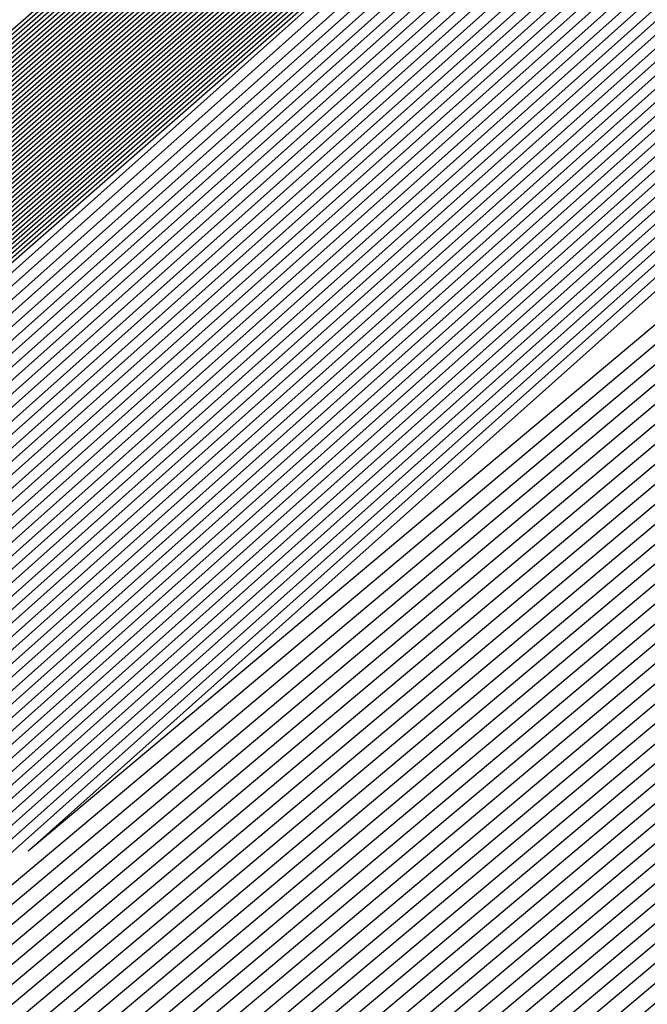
# Model space of a CAD drawing. Extents: x 3249832 to 3255657, y 13789405 to 13793316.
# Tile 821 of 1056: x 3253209.392 to 3253209.525, y 13791258.178 to 13791258.386. Entities that reach past the tile are written whole.
import ezdxf

# ---------------------------------------------------------------- set-up
doc = ezdxf.new("R2010")
doc.units = 0
doc.header["$LTSCALE"] = 100
doc.header["$MEASUREMENT"] = 0
for name, color, linetype in [('GRATIO_03231_CON', 1, 'CONTINUOUS'), ('GRATIO_0323_ICON', 1, 'CONTINUOUS'), ('TARGETS_EAST', 7, 'CONTINUOUS')]:
    doc.layers.add(name, color=color, linetype=linetype)

# ---------------------------------------------------------------- blocks, each defined once
blk = doc.blocks.new('Gratio_032316_contours')
at = {"layer": 'GRATIO_03231_CON', "color": 5, "linetype": 'Continuous', "flags": 128}
for points in [[(3253196.71057, 13791247.15254), (3253203.58621, 13791253.29381), (3253218.83398, 13791266.66558), (3253234.10345, 13791280.01283), (3253242.89801, 13791287.6948), (3253246.13636, 13791290.52784), (3253246.59102, 13791290.94258), (3253246.97413, 13791291.31721), (3253249.75622, 13791293.82018), (3253257.34746, 13791300.56749), (3253270.95757, 13791312.61009), (3253286.99457, 13791326.73875), (3253300.66608, 13791338.67918)], [(3253196.84408, 13791247.26894), (3253203.70137, 13791253.39382), (3253218.90845, 13791266.7299), (3253234.13718, 13791280.04153), (3253242.9083, 13791287.70297), (3253246.13809, 13791290.52836), (3253246.59174, 13791290.94178), (3253246.96742, 13791291.30911), (3253249.69542, 13791293.76339), (3253257.13903, 13791300.37948), (3253270.48445, 13791312.18788), (3253286.20957, 13791326.04177), (3253299.6152, 13791337.74998)], [(3253197.11109, 13791247.50174), (3253203.93169, 13791253.59384), (3253219.0574, 13791266.85855), (3253234.20465, 13791280.09892), (3253242.92888, 13791287.71932), (3253246.14156, 13791290.52941), (3253246.59316, 13791290.94019), (3253246.95401, 13791291.2929), (3253249.57383, 13791293.64981), (3253256.72217, 13791300.00346), (3253269.53822, 13791311.34346), (3253284.63958, 13791324.64781), (3253297.51345, 13791335.89159)], [(3253197.2446, 13791247.61813), (3253204.04685, 13791253.69384), (3253219.13187, 13791266.92287), (3253234.23839, 13791280.12762), (3253242.93918, 13791287.72749), (3253246.1433, 13791290.52994), (3253246.59388, 13791290.9394), (3253246.9473, 13791291.28479), (3253249.51303, 13791293.59302), (3253256.51374, 13791299.81545), (3253269.06511, 13791310.92125), (3253283.85458, 13791323.95083), (3253296.46257, 13791334.9624)], [(3253197.37811, 13791247.73453), (3253204.16201, 13791253.79385), (3253219.20635, 13791266.98719), (3253234.27212, 13791280.15631), (3253242.94947, 13791287.73567), (3253246.14503, 13791290.53046), (3253246.59459, 13791290.9386), (3253246.9406, 13791291.27669), (3253249.45223, 13791293.53623), (3253256.30531, 13791299.62744), (3253268.59199, 13791310.49904), (3253283.06958, 13791323.25385), (3253295.41169, 13791334.0332)], [(3253197.51162, 13791247.85093), (3253204.27717, 13791253.89386), (3253219.28082, 13791267.05151), (3253234.30586, 13791280.18501), (3253242.95976, 13791287.74384), (3253246.14676, 13791290.53099), (3253246.5953, 13791290.9378), (3253246.93389, 13791291.26859), (3253249.39143, 13791293.47944), (3253256.09688, 13791299.43942), (3253268.11888, 13791310.07683), (3253282.28459, 13791322.55687), (3253294.36082, 13791333.10401)], [(3253197.77863, 13791248.08372), (3253204.50749, 13791254.09388), (3253219.42977, 13791267.18016), (3253234.37333, 13791280.2424), (3253242.98034, 13791287.76019), (3253246.15023, 13791290.53204), (3253246.59673, 13791290.93621), (3253246.92048, 13791291.25238), (3253249.26983, 13791293.36586), (3253255.68002, 13791299.0634), (3253267.17265, 13791309.2324), (3253280.71459, 13791321.16291), (3253292.25906, 13791331.24562), (3253298.86322, 13791336.86351)], [(3253197.91214, 13791248.20012), (3253204.62265, 13791254.19388), (3253219.50424, 13791267.24448), (3253234.40706, 13791280.2711), (3253242.99064, 13791287.76837), (3253246.15197, 13791290.53257), (3253246.59744, 13791290.93542), (3253246.91378, 13791291.24427), (3253249.20903, 13791293.30907), (3253255.47159, 13791298.87539), (3253266.69953, 13791308.81019), (3253279.9296, 13791320.46593), (3253291.20819, 13791330.31643), (3253297.66843, 13791335.81202)], [(3253198.04565, 13791248.31651), (3253204.73781, 13791254.29389), (3253219.57872, 13791267.3088), (3253234.4408, 13791280.2998), (3253243.00093, 13791287.77654), (3253246.1537, 13791290.53309), (3253246.59816, 13791290.93462), (3253246.90707, 13791291.23617), (3253249.14823, 13791293.25228), (3253255.26316, 13791298.68738), (3253266.22642, 13791308.38798), (3253279.1446, 13791319.76895), (3253290.15731, 13791329.38723), (3253296.47364, 13791334.76054)], [(3253198.17916, 13791248.43291), (3253204.85297, 13791254.3939), (3253219.65319, 13791267.37312), (3253234.47453, 13791280.32849), (3253243.01122, 13791287.78471), (3253246.15544, 13791290.53362), (3253246.59887, 13791290.93382), (3253246.90036, 13791291.22806), (3253249.08743, 13791293.19549), (3253255.05473, 13791298.49937), (3253265.7533, 13791307.96577), (3253278.3596, 13791319.07197), (3253289.10643, 13791328.45804), (3253295.27885, 13791333.70905)], [(3253198.44617, 13791248.6657), (3253205.08329, 13791254.59392), (3253219.80214, 13791267.50177), (3253234.542, 13791280.38589), (3253243.0318, 13791287.80106), (3253246.15891, 13791290.53467), (3253246.6003, 13791290.93223), (3253246.88695, 13791291.21186), (3253248.96583, 13791293.08191), (3253254.63787, 13791298.12335), (3253264.80707, 13791307.12135), (3253276.7896, 13791317.678), (3253287.00468, 13791326.59965), (3253292.88927, 13791331.60608), (3253295.95133, 13791334.07094)], [(3253198.57968, 13791248.7821), (3253205.19845, 13791254.69392), (3253219.87661, 13791267.56609), (3253234.57574, 13791280.41459), (3253243.04209, 13791287.80924), (3253246.16064, 13791290.53519), (3253246.60101, 13791290.93144), (3253246.88025, 13791291.20375), (3253248.90503, 13791293.02512), (3253254.42944, 13791297.93534), (3253264.33396, 13791306.69914), (3253276.00461, 13791316.98102), (3253285.9538, 13791325.67045), (3253291.69448, 13791330.55459), (3253294.7416, 13791333.01142)], [(3253198.71319, 13791248.8985), (3253205.31361, 13791254.79393), (3253219.95108, 13791267.63041), (3253234.60947, 13791280.44328), (3253243.05239, 13791287.81741), (3253246.16237, 13791290.53572), (3253246.60172, 13791290.93064), (3253246.87354, 13791291.19565), (3253248.84423, 13791292.96834), (3253254.22101, 13791297.74733), (3253263.86084, 13791306.27693), (3253275.21961, 13791316.28404), (3253284.90293, 13791324.74126), (3253290.49969, 13791329.50311), (3253293.53187, 13791331.9519)], [(3253198.8467, 13791249.0149), (3253205.42877, 13791254.89394), (3253220.02556, 13791267.69473), (3253234.64321, 13791280.47198), (3253243.06268, 13791287.82558), (3253246.16411, 13791290.53624), (3253246.60244, 13791290.92984), (3253246.86684, 13791291.18754), (3253248.78343, 13791292.91155), (3253254.01258, 13791297.55932), (3253263.38773, 13791305.85472), (3253274.43461, 13791315.58706), (3253283.85205, 13791323.81207), (3253289.3049, 13791328.45162), (3253292.32214, 13791330.89237), (3253295.39879, 13791333.38715)], [(3253199.11371, 13791249.24769), (3253205.65909, 13791255.09396), (3253220.17451, 13791267.82338), (3253234.71068, 13791280.52937), (3253243.08326, 13791287.84193), (3253246.16758, 13791290.53729), (3253246.60386, 13791290.92825), (3253246.85342, 13791291.17133), (3253248.66183, 13791292.79797), (3253253.59572, 13791297.1833), (3253262.4415, 13791305.01029), (3253272.86462, 13791314.1931), (3253281.7503, 13791321.95368), (3253286.91532, 13791326.34865), (3253289.90268, 13791328.77333), (3253293.18693, 13791331.45768)], [(3253199.24722, 13791249.36409), (3253205.77425, 13791255.19397), (3253220.24898, 13791267.8877), (3253234.74441, 13791280.55807), (3253243.09355, 13791287.85011), (3253246.16931, 13791290.53782), (3253246.60458, 13791290.92746), (3253246.84672, 13791291.16323), (3253248.60103, 13791292.74118), (3253253.38729, 13791296.99529), (3253261.96839, 13791304.58808), (3253272.07962, 13791313.49612), (3253280.69942, 13791321.02448), (3253285.72053, 13791325.29717), (3253288.69295, 13791327.71381), (3253292.081, 13791330.49295), (3253297.61917, 13791335.1971)], [(3253199.38073, 13791249.48048), (3253205.88941, 13791255.29397), (3253220.32345, 13791267.95202), (3253234.77815, 13791280.58677), (3253243.10385, 13791287.85828), (3253246.17105, 13791290.53834), (3253246.60529, 13791290.92666), (3253246.84001, 13791291.15513), (3253248.54023, 13791292.68439), (3253253.17886, 13791296.80728), (3253261.49527, 13791304.16587), (3253271.29462, 13791312.79914), (3253279.64854, 13791320.09529), (3253284.52574, 13791324.24568), (3253287.48322, 13791326.65429), (3253290.97507, 13791329.52822), (3253296.71525, 13791334.41022)], [(3253199.51424, 13791249.59688), (3253206.00457, 13791255.39398), (3253220.39793, 13791268.01634), (3253234.81188, 13791280.61546), (3253243.11414, 13791287.86646), (3253246.17278, 13791290.53887), (3253246.606, 13791290.92586), (3253246.83331, 13791291.14702), (3253248.47943, 13791292.6276), (3253252.97044, 13791296.61927), (3253261.02215, 13791303.74366), (3253270.50962, 13791312.10216), (3253278.59767, 13791319.16609), (3253283.33095, 13791323.1942), (3253286.27349, 13791325.59476), (3253289.86914, 13791328.56348), (3253295.81132, 13791333.62334)], [(3253199.78125, 13791249.82967), (3253206.23489, 13791255.594), (3253220.54687, 13791268.14499), (3253234.87935, 13791280.67286), (3253243.13472, 13791287.8828), (3253246.17625, 13791290.53992), (3253246.60743, 13791290.92427), (3253246.8199, 13791291.13081), (3253248.35784, 13791292.51402), (3253252.55358, 13791296.24325), (3253260.07593, 13791302.89924), (3253268.93963, 13791310.70819), (3253276.49591, 13791317.3077), (3253280.94137, 13791321.09123), (3253283.85403, 13791323.47572), (3253287.65728, 13791326.63402), (3253294.00347, 13791332.04958)], [(3253199.91476, 13791249.94607), (3253206.35005, 13791255.69401), (3253220.62135, 13791268.20931), (3253234.91309, 13791280.70156), (3253243.14501, 13791287.89098), (3253246.17798, 13791290.54045), (3253246.60814, 13791290.92348), (3253246.81319, 13791291.12271), (3253248.29704, 13791292.45723), (3253252.34515, 13791296.05524), (3253259.60281, 13791302.47703), (3253268.15463, 13791310.01121), (3253275.44504, 13791316.37851), (3253279.74658, 13791320.03974), (3253282.6443, 13791322.4162), (3253286.55135, 13791325.66929), (3253293.09954, 13791331.2627), (3253300.79521, 13791337.86923)], [(3253200.04827, 13791250.06247), (3253206.46521, 13791255.79401), (3253220.69582, 13791268.27363), (3253234.94682, 13791280.73025), (3253243.15531, 13791287.89915), (3253246.17972, 13791290.54097), (3253246.60886, 13791290.92268), (3253246.80649, 13791291.1146), (3253248.23624, 13791292.40044), (3253252.13672, 13791295.86723), (3253259.1297, 13791302.05482), (3253267.36963, 13791309.31423), (3253274.39416, 13791315.44932), (3253278.55179, 13791318.98826), (3253281.43456, 13791321.35667), (3253285.44542, 13791324.70455), (3253292.19561, 13791330.47582), (3253300.12972, 13791337.29016)], [(3253200.18178, 13791250.17887), (3253206.58037, 13791255.89402), (3253220.77029, 13791268.33795), (3253234.98056, 13791280.75895), (3253243.1656, 13791287.90733), (3253246.18145, 13791290.5415), (3253246.60957, 13791290.92188), (3253246.79978, 13791291.1065), (3253248.17544, 13791292.34365), (3253251.92829, 13791295.67922), (3253258.65658, 13791301.63261), (3253266.58464, 13791308.61725), (3253273.34328, 13791314.52012), (3253277.357, 13791317.93677), (3253280.22483, 13791320.29715), (3253284.33949, 13791323.73982), (3253291.29169, 13791329.68894), (3253299.46423, 13791336.71108)], [(3253200.44879, 13791250.41166), (3253206.81069, 13791256.09404), (3253220.91924, 13791268.4666), (3253235.04803, 13791280.81634), (3253243.18618, 13791287.92368), (3253246.18492, 13791290.54255), (3253246.611, 13791290.92029), (3253246.78637, 13791291.09029), (3253248.05384, 13791292.23007), (3253251.51143, 13791295.3032), (3253257.71035, 13791300.78818), (3253265.01464, 13791307.22329), (3253271.24153, 13791312.66173), (3253274.96742, 13791315.8338), (3253277.80537, 13791318.17811), (3253282.12763, 13791321.81036), (3253289.48383, 13791328.11518), (3253298.13324, 13791335.55292)], [(3253200.5823, 13791250.52806), (3253206.92586, 13791256.19405), (3253220.99372, 13791268.53092), (3253235.08176, 13791280.84504), (3253243.19647, 13791287.93185), (3253246.18666, 13791290.54307), (3253246.61171, 13791290.9195), (3253246.77966, 13791291.08219), (3253247.99304, 13791292.17328), (3253251.303, 13791295.11519), (3253257.23724, 13791300.36597), (3253264.22964, 13791306.52631), (3253270.19065, 13791311.73254), (3253273.77263, 13791314.78231), (3253276.59564, 13791317.11859), (3253281.0217, 13791320.84562), (3253288.57991, 13791327.3283), (3253297.46775, 13791334.97385)], [(3253200.71581, 13791250.64445), (3253207.04102, 13791256.29406), (3253221.06819, 13791268.59524), (3253235.1155, 13791280.87374), (3253243.20676, 13791287.94002), (3253246.18839, 13791290.5436), (3253246.61242, 13791290.9187), (3253246.77296, 13791291.07408), (3253247.93224, 13791292.11649), (3253251.09457, 13791294.92718), (3253256.76412, 13791299.94376), (3253263.44465, 13791305.82933), (3253269.13978, 13791310.80334), (3253272.57784, 13791313.73083), (3253275.38591, 13791316.05906), (3253279.91577, 13791319.88089), (3253287.67598, 13791326.54142), (3253296.80226, 13791334.39477)], [(3253200.84932, 13791250.76085), (3253207.15618, 13791256.39406), (3253221.14266, 13791268.65956), (3253235.14923, 13791280.90243), (3253243.21706, 13791287.9482), (3253246.19012, 13791290.54412), (3253246.61314, 13791290.9179), (3253246.76625, 13791291.06598), (3253247.87144, 13791292.0597), (3253250.88614, 13791294.73917), (3253256.29101, 13791299.52155), (3253262.65965, 13791305.13235), (3253268.0889, 13791309.87415), (3253271.38305, 13791312.67934), (3253274.17618, 13791314.99954), (3253278.80984, 13791318.91616), (3253286.77206, 13791325.75454), (3253296.13677, 13791333.81569)], [(3253201.11633, 13791250.99365), (3253207.3865, 13791256.59408), (3253221.29161, 13791268.78821), (3253235.2167, 13791280.95983), (3253243.23764, 13791287.96455), (3253246.19359, 13791290.54517), (3253246.61456, 13791290.91631), (3253246.75284, 13791291.04977), (3253247.74984, 13791291.94612), (3253250.46928, 13791294.36315), (3253255.34478, 13791298.67713), (3253261.08965, 13791303.73839), (3253265.98715, 13791308.01576), (3253268.99347, 13791310.57637), (3253271.75672, 13791312.8805), (3253276.59798, 13791316.9867), (3253284.9642, 13791324.18078), (3253294.80578, 13791332.65754)], [(3253201.24984, 13791251.11004), (3253207.50166, 13791256.69409), (3253221.36608, 13791268.85253), (3253235.25044, 13791280.98852), (3253243.24793, 13791287.97272), (3253246.19533, 13791290.5457), (3253246.61528, 13791290.91552), (3253246.74613, 13791291.04167), (3253247.68904, 13791291.88933), (3253250.26085, 13791294.17514), (3253254.87166, 13791298.25492), (3253260.30466, 13791303.04141), (3253264.93627, 13791307.08657), (3253267.79868, 13791309.52489), (3253270.54699, 13791311.82097), (3253275.49205, 13791316.02196), (3253284.06028, 13791323.3939), (3253294.14029, 13791332.07846)], [(3253201.38335, 13791251.22644), (3253207.61682, 13791256.7941), (3253221.44056, 13791268.91685), (3253235.28417, 13791281.01722), (3253243.25822, 13791287.9809), (3253246.19706, 13791290.54622), (3253246.61599, 13791290.91472), (3253246.73943, 13791291.03356), (3253247.62824, 13791291.83254), (3253250.05242, 13791293.98713), (3253254.39855, 13791297.83271), (3253259.51966, 13791302.34443), (3253263.88539, 13791306.15737), (3253266.60389, 13791308.4734), (3253269.33726, 13791310.76145), (3253274.38613, 13791315.05723), (3253283.15635, 13791322.60702), (3253293.4748, 13791331.49938)], [(3253201.51686, 13791251.34284), (3253207.73198, 13791256.8941), (3253221.51503, 13791268.98117), (3253235.31791, 13791281.04592), (3253243.26852, 13791287.98907), (3253246.1988, 13791290.54675), (3253246.6167, 13791290.91393), (3253246.73272, 13791291.02546), (3253247.56744, 13791291.77576), (3253249.84399, 13791293.79912), (3253253.92543, 13791297.41049), (3253258.73466, 13791301.64744), (3253262.83452, 13791305.22818), (3253265.4091, 13791307.42192), (3253268.12753, 13791309.70193), (3253273.2802, 13791314.0925), (3253282.25242, 13791321.82014), (3253292.80931, 13791330.9203), (3253301.81088, 13791338.63068)], [(3253201.78387, 13791251.57563), (3253207.9623, 13791257.09412), (3253221.66398, 13791269.10982), (3253235.38538, 13791281.10331), (3253243.2891, 13791288.00542), (3253246.20227, 13791290.5478), (3253246.61813, 13791290.91233), (3253246.71931, 13791291.00925), (3253247.44584, 13791291.66218), (3253249.42713, 13791293.4231), (3253252.9792, 13791296.56607), (3253257.16467, 13791300.25348), (3253260.73276, 13791303.36979), (3253263.01952, 13791305.31895), (3253265.70807, 13791307.58288), (3253271.06834, 13791312.16303), (3253280.44457, 13791320.24638), (3253291.47832, 13791329.76215), (3253300.88547, 13791337.82513)], [(3253201.91738, 13791251.69203), (3253208.07746, 13791257.19413), (3253221.73845, 13791269.17414), (3253235.41911, 13791281.13201), (3253243.29939, 13791288.01359), (3253246.204, 13791290.54832), (3253246.61884, 13791290.91154), (3253246.71261, 13791291.00114), (3253247.38504, 13791291.60539), (3253249.2187, 13791293.23509), (3253252.50609, 13791296.14386), (3253256.37967, 13791299.5565), (3253259.68189, 13791302.44059), (3253261.82473, 13791304.26746), (3253264.49834, 13791306.52336), (3253269.96241, 13791311.1983), (3253279.54064, 13791319.4595), (3253290.81283, 13791329.18307), (3253300.42277, 13791337.42236)], [(3253202.05089, 13791251.80842), (3253208.19262, 13791257.29414), (3253221.81293, 13791269.23846), (3253235.45285, 13791281.16071), (3253243.30968, 13791288.02177), (3253246.20573, 13791290.54885), (3253246.61956, 13791290.91074), (3253246.7059, 13791290.99304), (3253247.32424, 13791291.5486), (3253249.01027, 13791293.04708), (3253252.03297, 13791295.72165), (3253255.59467, 13791298.85952), (3253258.63101, 13791301.5114), (3253260.62994, 13791303.21597), (3253263.28861, 13791305.46384), (3253268.85648, 13791310.23357), (3253278.63672, 13791318.67262), (3253290.14734, 13791328.60399), (3253299.96006, 13791337.01958)], [(3253222.18973, 13791268.9562), (3253208.47101, 13791257.20698), (3253202.18439, 13791251.92482), (3253202.18439, 13791251.92482), (3253208.30778, 13791257.39414), (3253221.8874, 13791269.30278)], [(3253222.33685, 13791269.08692), (3253208.70035, 13791257.40813), (3253202.45141, 13791252.15761), (3253202.45141, 13791252.15761), (3253208.5381, 13791257.59416), (3253222.03635, 13791269.43142)], [(3253222.41042, 13791269.15229), (3253208.81502, 13791257.50869), (3253202.58492, 13791252.27401), (3253202.58492, 13791252.27401), (3253208.65326, 13791257.69417), (3253222.11082, 13791269.49575)], [(3253222.48398, 13791269.21765), (3253208.92969, 13791257.60926), (3253202.71843, 13791252.39041), (3253202.71843, 13791252.39041), (3253208.76842, 13791257.79418), (3253222.18529, 13791269.56007)], [(3253222.55754, 13791269.28301), (3253209.04436, 13791257.70983), (3253202.85194, 13791252.50681), (3253202.85193, 13791252.50681), (3253208.88358, 13791257.89419), (3253222.25977, 13791269.62439)], [(3253222.70467, 13791269.41374), (3253209.2737, 13791257.91097), (3253203.11895, 13791252.7396), (3253203.11895, 13791252.7396), (3253209.1139, 13791258.0942), (3253222.40871, 13791269.75304)], [(3253222.77823, 13791269.4791), (3253209.38837, 13791258.01154), (3253203.25246, 13791252.856), (3253203.25246, 13791252.856), (3253209.22906, 13791258.19421), (3253222.48319, 13791269.81736)], [(3253222.8518, 13791269.54447), (3253209.50304, 13791258.11211), (3253203.38597, 13791252.97239), (3253203.38597, 13791252.97239), (3253209.34422, 13791258.29422), (3253222.55766, 13791269.88168)], [(3253222.92536, 13791269.60983), (3253209.61771, 13791258.21268), (3253203.51947, 13791253.08879), (3253203.51947, 13791253.08879), (3253209.45938, 13791258.39423), (3253222.63214, 13791269.946)], [(3253294.55593, 13791331.78482), (3253282.65133, 13791321.30274), (3253268.6032, 13791309.01445), (3253256.6338, 13791298.60027), (3253249.91373, 13791292.81609), (3253247.40711, 13791290.71997), (3253247.02638, 13791290.44557), (3253246.62867, 13791290.09727), (3253243.8498, 13791287.66252), (3253236.27025, 13791281.09954), (3253223.07249, 13791269.74056), (3253209.84706, 13791258.41382), (3253203.78649, 13791253.32159), (3253203.78649, 13791253.32159), (3253209.68971, 13791258.59423), (3253222.78114, 13791270.07458), (3253235.89161, 13791281.53353), (3253243.79641, 13791288.43297), (3253249.04881, 13791292.99861), (3253256.14655, 13791299.14707), (3253268.13516, 13791309.52901), (3253282.25127, 13791321.73092), (3253294.2793, 13791332.07331)], [(3253294.30341, 13791331.56698), (3253282.46184, 13791321.1404), (3253268.48808, 13791308.91717), (3253256.58203, 13791298.55815), (3253249.89752, 13791292.80461), (3253247.40414, 13791290.71961), (3253247.02543, 13791290.44664), (3253246.629, 13791290.09938), (3253243.85878, 13791287.67218), (3253236.30279, 13791281.1296), (3253223.14605, 13791269.80592), (3253209.96173, 13791258.51439), (3253203.92, 13791253.43798), (3253203.92, 13791253.43798), (3253209.80487, 13791258.69424), (3253222.85565, 13791270.13885), (3253235.92547, 13791281.56208), (3253243.80512, 13791288.43921), (3253249.03601, 13791292.98573), (3253256.09723, 13791299.1022), (3253268.02248, 13791309.42905), (3253282.06389, 13791321.56632), (3253294.02824, 13791331.85395)], [(3253294.05089, 13791331.34915), (3253282.27235, 13791320.97806), (3253268.37296, 13791308.8199), (3253256.53026, 13791298.51602), (3253249.8813, 13791292.79314), (3253247.40117, 13791290.71925), (3253247.02448, 13791290.44772), (3253246.62933, 13791290.10149), (3253243.86776, 13791287.68184), (3253236.33533, 13791281.15966), (3253223.21961, 13791269.87129), (3253210.0764, 13791258.61496), (3253204.05351, 13791253.55438), (3253204.05351, 13791253.55438), (3253209.92004, 13791258.79424), (3253222.93017, 13791270.20313), (3253235.95934, 13791281.59062), (3253243.81382, 13791288.44544), (3253249.02321, 13791292.97286), (3253256.04791, 13791299.05733), (3253267.90979, 13791309.32909), (3253281.87651, 13791321.40172), (3253293.77719, 13791331.63458)], [(3253293.79837, 13791331.13131), (3253282.08285, 13791320.81572), (3253268.25784, 13791308.72262), (3253256.47849, 13791298.4739), (3253249.86508, 13791292.78166), (3253247.39821, 13791290.71889), (3253247.02354, 13791290.4488), (3253246.62966, 13791290.1036), (3253243.87675, 13791287.6915), (3253236.36787, 13791281.18972), (3253223.29318, 13791269.93665), (3253210.19107, 13791258.71553), (3253204.18702, 13791253.67078), (3253204.18701, 13791253.67078), (3253210.0352, 13791258.89424), (3253223.00468, 13791270.26741), (3253235.9932, 13791281.61917), (3253243.82253, 13791288.45167), (3253249.01041, 13791292.95999), (3253255.9986, 13791299.01245), (3253267.79711, 13791309.22914), (3253281.68913, 13791321.23712), (3253293.52613, 13791331.41522)], [(3253281.70387, 13791320.49104), (3253268.02759, 13791308.52807), (3253256.37495, 13791298.38965), (3253249.83265, 13791292.75871), (3253247.39227, 13791290.71816), (3253247.02165, 13791290.45095), (3253246.63032, 13791290.10782), (3253243.89471, 13791287.71083), (3253236.43295, 13791281.24983), (3253223.4403, 13791270.06738), (3253210.42041, 13791258.91666), (3253204.45403, 13791253.90357), (3253204.45403, 13791253.90357), (3253210.2655, 13791259.09429), (3253223.15342, 13791270.39627), (3253236.05998, 13791281.67732), (3253243.49467, 13791288.16911), (3253246.23629, 13791290.55891), (3253246.63094, 13791290.89792), (3253246.97688, 13791291.19282), (3253249.38096, 13791293.27243), (3253255.90221, 13791298.92109), (3253267.57241, 13791309.02875), (3253281.31446, 13791320.90786)], [(3253281.51437, 13791320.3287), (3253267.91246, 13791308.4308), (3253256.32319, 13791298.34753), (3253249.81643, 13791292.74723), (3253247.38931, 13791290.7178), (3253247.0207, 13791290.45203), (3253246.63065, 13791290.10993), (3253243.90369, 13791287.72049), (3253236.4655, 13791281.27989), (3253223.51387, 13791270.13274), (3253210.53508, 13791259.01723), (3253204.58754, 13791254.01997), (3253204.58754, 13791254.01997), (3253210.38066, 13791259.1943), (3253223.22789, 13791270.4606), (3253236.0937, 13791281.70603), (3253243.50493, 13791288.17732), (3253246.23793, 13791290.55953), (3253246.63143, 13791290.89735), (3253246.97568, 13791291.19044), (3253249.36691, 13791293.25849), (3253255.85289, 13791298.87622), (3253267.45972, 13791308.92879), (3253281.12708, 13791320.74326)], [(3253281.32488, 13791320.16636), (3253267.79734, 13791308.33352), (3253256.27142, 13791298.30541), (3253249.80022, 13791292.73576), (3253247.38634, 13791290.71744), (3253247.01976, 13791290.4531), (3253246.63098, 13791290.11204), (3253243.91267, 13791287.73015), (3253236.49804, 13791281.30995), (3253223.58743, 13791270.1981), (3253210.64975, 13791259.1178), (3253204.72105, 13791254.13636), (3253204.72105, 13791254.13637), (3253210.49582, 13791259.2943), (3253223.30236, 13791270.52492), (3253236.12742, 13791281.73474), (3253243.51518, 13791288.18552), (3253246.23956, 13791290.56015), (3253246.63193, 13791290.89678), (3253246.97448, 13791291.18805), (3253249.35287, 13791293.24455), (3253255.80356, 13791298.83135), (3253267.34704, 13791308.82884), (3253280.9397, 13791320.57865)], [(3253281.13539, 13791320.00402), (3253267.68222, 13791308.23625), (3253256.21965, 13791298.26328), (3253249.784, 13791292.72428), (3253247.38337, 13791290.71708), (3253247.01881, 13791290.45418), (3253246.63131, 13791290.11416), (3253243.92165, 13791287.73981), (3253236.53058, 13791281.34001), (3253223.66099, 13791270.26347), (3253210.76442, 13791259.21837), (3253204.85455, 13791254.25276), (3253204.85455, 13791254.25276), (3253210.61098, 13791259.39431), (3253223.37683, 13791270.58925), (3253236.16114, 13791281.76345), (3253243.52543, 13791288.19373), (3253246.2412, 13791290.56077), (3253246.63242, 13791290.89621), (3253246.97329, 13791291.18567), (3253249.33882, 13791293.23061), (3253255.75424, 13791298.78648), (3253267.23435, 13791308.72888), (3253280.75231, 13791320.41405)], [(3253267.45197, 13791308.0417), (3253256.11611, 13791298.17904), (3253249.75157, 13791292.70133), (3253247.37744, 13791290.71635), (3253247.01692, 13791290.45633), (3253246.63197, 13791290.11838), (3253243.93961, 13791287.75913), (3253236.59567, 13791281.40012), (3253223.80812, 13791270.3942), (3253210.99376, 13791259.41951), (3253205.12157, 13791254.48556), (3253205.12157, 13791254.48556), (3253210.84129, 13791259.59433), (3253223.52577, 13791270.7179), (3253236.22858, 13791281.82086), (3253243.54593, 13791288.21014), (3253246.24446, 13791290.562), (3253246.6334, 13791290.89508), (3253246.97089, 13791291.1809), (3253249.31072, 13791293.20273), (3253255.65559, 13791298.69674), (3253267.00898, 13791308.52897)], [(3253267.33685, 13791307.94442), (3253256.06434, 13791298.13691), (3253249.73535, 13791292.68985), (3253247.37447, 13791290.71599), (3253247.01598, 13791290.45741), (3253246.6323, 13791290.12049), (3253243.9486, 13791287.76879), (3253236.62821, 13791281.43018), (3253223.88168, 13791270.45956), (3253211.10843, 13791259.52008), (3253205.25508, 13791254.60195), (3253205.25508, 13791254.60195), (3253210.95645, 13791259.69434), (3253223.60023, 13791270.78223), (3253236.2623, 13791281.84957), (3253243.55619, 13791288.21834), (3253246.2461, 13791290.56262), (3253246.63389, 13791290.89451), (3253246.96969, 13791291.17852), (3253249.29667, 13791293.18879), (3253255.60626, 13791298.65187), (3253266.8963, 13791308.42902)], [(3253267.22172, 13791307.84715), (3253256.01257, 13791298.09479), (3253249.71913, 13791292.67838), (3253247.37151, 13791290.71563), (3253247.01503, 13791290.45848), (3253246.63263, 13791290.1226), (3253243.95758, 13791287.77846), (3253236.66075, 13791281.46024), (3253223.95525, 13791270.52492), (3253211.2231, 13791259.62065), (3253205.38858, 13791254.71835), (3253205.38859, 13791254.71835), (3253211.07161, 13791259.79435), (3253223.6747, 13791270.84655), (3253236.29602, 13791281.87828), (3253243.56644, 13791288.22655), (3253246.24773, 13791290.56324), (3253246.63439, 13791290.89394), (3253246.9685, 13791291.17613), (3253249.28262, 13791293.17485), (3253255.55694, 13791298.607), (3253266.78361, 13791308.32906)], [(3253267.1066, 13791307.74987), (3253255.96081, 13791298.05266), (3253249.70292, 13791292.6669), (3253247.36854, 13791290.71526), (3253247.01409, 13791290.45956), (3253246.63296, 13791290.12471), (3253243.96656, 13791287.78812), (3253236.69329, 13791281.49029), (3253224.02881, 13791270.59029), (3253211.33777, 13791259.72122), (3253205.52209, 13791254.83475), (3253205.52209, 13791254.83475), (3253211.18677, 13791259.89435), (3253223.74917, 13791270.91088), (3253236.32974, 13791281.90699), (3253243.57669, 13791288.23475), (3253246.24937, 13791290.56386), (3253246.63488, 13791290.89337), (3253246.9673, 13791291.17375), (3253249.26858, 13791293.16091), (3253255.50762, 13791298.56213), (3253266.67093, 13791308.22911)], [(3253266.87636, 13791307.55532), (3253255.85727, 13791297.96842), (3253249.67048, 13791292.64395), (3253247.36261, 13791290.71454), (3253247.01219, 13791290.46171), (3253246.63362, 13791290.12893), (3253243.98452, 13791287.80744), (3253236.75838, 13791281.55041), (3253224.17594, 13791270.72101), (3253211.56711, 13791259.92236), (3253205.78911, 13791255.06754), (3253205.78911, 13791255.06754), (3253211.41709, 13791260.09437), (3253223.89811, 13791271.03953), (3253236.39717, 13791281.9644), (3253243.59719, 13791288.25117), (3253246.25263, 13791290.56509), (3253246.63586, 13791290.89224), (3253246.96491, 13791291.16898), (3253249.24048, 13791293.13303), (3253255.40897, 13791298.4724), (3253266.44556, 13791308.0292)], [(3253266.76123, 13791307.45805), (3253255.8055, 13791297.92629), (3253249.65427, 13791292.63247), (3253247.35964, 13791290.71418), (3253247.01125, 13791290.46279), (3253246.63395, 13791290.13104), (3253243.9935, 13791287.8171), (3253236.79092, 13791281.58047), (3253224.2495, 13791270.78638), (3253211.68179, 13791260.02293), (3253205.92262, 13791255.18394), (3253205.92262, 13791255.18394), (3253211.53225, 13791260.19438), (3253223.97258, 13791271.10386), (3253236.43089, 13791281.99311), (3253243.60744, 13791288.25937), (3253246.25427, 13791290.56571), (3253246.63635, 13791290.89167), (3253246.96371, 13791291.1666), (3253249.22643, 13791293.11909), (3253255.35964, 13791298.42753), (3253266.33287, 13791307.92924)], [(3253266.64611, 13791307.36077), (3253255.75373, 13791297.88417), (3253249.63805, 13791292.621), (3253247.35667, 13791290.71382), (3253247.0103, 13791290.46387), (3253246.63428, 13791290.13316), (3253244.00248, 13791287.82676), (3253236.82346, 13791281.61053), (3253224.32306, 13791270.85174), (3253211.79646, 13791260.1235), (3253206.05613, 13791255.30034), (3253206.05613, 13791255.30033), (3253211.64741, 13791260.29439), (3253224.04705, 13791271.16818), (3253236.46461, 13791282.02182), (3253243.6177, 13791288.26758), (3253246.2559, 13791290.56633), (3253246.63684, 13791290.8911), (3253246.96251, 13791291.16422), (3253249.21238, 13791293.10515), (3253255.31032, 13791298.38266), (3253266.22019, 13791307.82929)], [(3253266.53099, 13791307.2635), (3253255.70196, 13791297.84205), (3253249.62183, 13791292.60952), (3253247.35371, 13791290.71345), (3253247.00936, 13791290.46494), (3253246.63461, 13791290.13527), (3253244.01147, 13791287.83642), (3253236.856, 13791281.64058), (3253224.39663, 13791270.9171), (3253211.91113, 13791260.22407), (3253206.18963, 13791255.41673), (3253206.18963, 13791255.41673), (3253211.76257, 13791260.3944), (3253224.12152, 13791271.23251), (3253236.49833, 13791282.05053), (3253243.62795, 13791288.27578), (3253246.25754, 13791290.56695), (3253246.63734, 13791290.89054), (3253246.96131, 13791291.16183), (3253249.19833, 13791293.09121), (3253255.26099, 13791298.33779), (3253266.1075, 13791307.72933)], [(3253266.30074, 13791307.06895), (3253255.59843, 13791297.7578), (3253249.5894, 13791292.58657), (3253247.34778, 13791290.71273), (3253247.00747, 13791290.4671), (3253246.63526, 13791290.13949), (3253244.02943, 13791287.85574), (3253236.92109, 13791281.7007), (3253224.54375, 13791271.04783), (3253212.14047, 13791260.42521), (3253206.45665, 13791255.64953), (3253206.45665, 13791255.64953), (3253211.99289, 13791260.59441), (3253224.27046, 13791271.36115), (3253236.56577, 13791282.10794), (3253243.64845, 13791288.29219), (3253246.2608, 13791290.56818), (3253246.63832, 13791290.8894), (3253246.95892, 13791291.15707), (3253249.17024, 13791293.06333), (3253255.16235, 13791298.24805), (3253265.88213, 13791307.52942)], [(3253266.18562, 13791306.97167), (3253255.54666, 13791297.71567), (3253249.57318, 13791292.57509), (3253247.34481, 13791290.71237), (3253247.00652, 13791290.46817), (3253246.63559, 13791290.1416), (3253244.03841, 13791287.86541), (3253236.95363, 13791281.73076), (3253224.61732, 13791271.1132), (3253212.25514, 13791260.52577), (3253206.59016, 13791255.76592), (3253206.59016, 13791255.76592), (3253212.10805, 13791260.69442), (3253224.34492, 13791271.42548), (3253236.59949, 13791282.13665), (3253243.6587, 13791288.3004), (3253246.26244, 13791290.5688), (3253246.63881, 13791290.88883), (3253246.95772, 13791291.15468), (3253249.15619, 13791293.04939), (3253255.11302, 13791298.20318), (3253265.76944, 13791307.42947)], [(3253266.07049, 13791306.8744), (3253255.49489, 13791297.67355), (3253249.55697, 13791292.56362), (3253247.34184, 13791290.712), (3253247.00558, 13791290.46925), (3253246.63592, 13791290.14371), (3253244.04739, 13791287.87507), (3253236.98617, 13791281.76081), (3253224.69088, 13791271.17856), (3253212.36981, 13791260.62634), (3253206.72366, 13791255.88232), (3253206.72367, 13791255.88232), (3253212.22321, 13791260.79443), (3253224.41939, 13791271.4898), (3253236.63321, 13791282.16536), (3253243.66895, 13791288.30861), (3253246.26407, 13791290.56942), (3253246.6393, 13791290.88827), (3253246.95652, 13791291.1523), (3253249.14214, 13791293.03545), (3253255.0637, 13791298.15831), (3253265.65676, 13791307.32951)], [(3253265.95537, 13791306.77712), (3253255.44312, 13791297.63143), (3253249.54075, 13791292.55214), (3253247.33888, 13791290.71164), (3253247.00463, 13791290.47032), (3253246.63625, 13791290.14582), (3253244.05637, 13791287.88473), (3253237.01871, 13791281.79087), (3253224.76444, 13791271.24392), (3253212.48448, 13791260.72691), (3253206.85717, 13791255.99872), (3253206.85717, 13791255.99872), (3253212.33837, 13791260.89444), (3253224.49386, 13791271.55413), (3253236.66693, 13791282.19407), (3253243.67921, 13791288.31681), (3253246.26571, 13791290.57004), (3253246.6398, 13791290.8877), (3253246.95533, 13791291.14992), (3253249.12809, 13791293.02151), (3253255.01437, 13791298.11344), (3253265.54407, 13791307.22956)], [(3253265.72512, 13791306.58257), (3253255.33958, 13791297.54718), (3253249.50832, 13791292.52919), (3253247.33294, 13791290.71092), (3253247.00274, 13791290.47248), (3253246.63691, 13791290.15005), (3253244.07433, 13791287.90405), (3253237.0838, 13791281.85099), (3253224.91157, 13791271.37465), (3253212.71382, 13791260.92805), (3253207.12419, 13791256.23151), (3253207.12419, 13791256.23151), (3253212.56869, 13791261.09446), (3253224.6428, 13791271.68278), (3253236.73437, 13791282.25148), (3253243.69971, 13791288.33322), (3253246.26897, 13791290.57127), (3253246.64078, 13791290.88656), (3253246.95293, 13791291.14515), (3253249.1, 13791292.99362), (3253254.91572, 13791298.02371), (3253265.3187, 13791307.02965)], [(3253265.61, 13791306.4853), (3253255.28781, 13791297.50506), (3253249.4921, 13791292.51771), (3253247.32998, 13791290.71056), (3253247.0018, 13791290.47355), (3253246.63724, 13791290.15216), (3253244.08331, 13791287.91371), (3253237.11634, 13791281.88104), (3253224.98513, 13791271.44001), (3253212.82849, 13791261.02862), (3253207.2577, 13791256.34791), (3253207.2577, 13791256.34791), (3253212.68385, 13791261.19447), (3253224.71727, 13791271.7471), (3253236.76809, 13791282.28019), (3253243.70996, 13791288.34143), (3253246.27061, 13791290.57189), (3253246.64127, 13791290.88599), (3253246.95174, 13791291.14277), (3253249.08595, 13791292.97968), (3253254.8664, 13791297.97884), (3253265.20602, 13791306.92969)], [(3253265.49488, 13791306.38803), (3253255.23605, 13791297.46293), (3253249.47588, 13791292.50624), (3253247.32701, 13791290.71019), (3253247.00085, 13791290.47463), (3253246.63757, 13791290.15427), (3253244.0923, 13791287.92337), (3253237.14888, 13791281.9111), (3253225.0587, 13791271.50538), (3253212.94316, 13791261.12919), (3253207.39121, 13791256.46431), (3253207.39121, 13791256.46431), (3253212.79901, 13791261.29448), (3253224.79174, 13791271.81143), (3253236.80181, 13791282.3089), (3253243.72021, 13791288.34963), (3253246.27224, 13791290.57251), (3253246.64176, 13791290.88543), (3253246.95054, 13791291.14038), (3253249.0719, 13791292.96574), (3253254.81708, 13791297.93397), (3253265.09333, 13791306.82974)], [(3253265.37976, 13791306.29075), (3253255.18428, 13791297.42081), (3253249.45967, 13791292.49476), (3253247.32404, 13791290.70983), (3253246.9999, 13791290.47571), (3253246.6379, 13791290.15638), (3253244.10128, 13791287.93303), (3253237.18142, 13791281.94116), (3253225.13226, 13791271.57074), (3253213.05783, 13791261.22976), (3253207.52471, 13791256.5807), (3253207.52471, 13791256.5807), (3253212.91417, 13791261.39448), (3253224.86621, 13791271.87575), (3253236.83553, 13791282.33761), (3253243.73047, 13791288.35784), (3253246.27388, 13791290.57313), (3253246.64226, 13791290.88486), (3253246.94934, 13791291.138), (3253249.05785, 13791292.9518), (3253254.76775, 13791297.8891), (3253264.98065, 13791306.72978)], [(3253265.14951, 13791306.0962), (3253255.08074, 13791297.33656), (3253249.42723, 13791292.47181), (3253247.31811, 13791290.70911), (3253246.99801, 13791290.47786), (3253246.63856, 13791290.1606), (3253244.11924, 13791287.95236), (3253237.24651, 13791282.00127), (3253225.27938, 13791271.70147), (3253213.28717, 13791261.4309), (3253207.79173, 13791256.8135), (3253207.79173, 13791256.8135), (3253213.14449, 13791261.5945), (3253225.01515, 13791272.0044), (3253236.90297, 13791282.39502), (3253243.75097, 13791288.37425), (3253246.27714, 13791290.57436), (3253246.64324, 13791290.88372), (3253246.94695, 13791291.13323), (3253249.02975, 13791292.92392), (3253254.6691, 13791297.79936), (3253264.75528, 13791306.52987)], [(3253265.03439, 13791305.99892), (3253255.02897, 13791297.29444), (3253249.41102, 13791292.46033), (3253247.31514, 13791290.70874), (3253246.99707, 13791290.47894), (3253246.63889, 13791290.16271), (3253244.12822, 13791287.96202), (3253237.27905, 13791282.03133), (3253225.35295, 13791271.76683), (3253213.40184, 13791261.53147), (3253207.92524, 13791256.92989), (3253207.92524, 13791256.92989), (3253213.25965, 13791261.69451), (3253225.08961, 13791272.06873), (3253236.93669, 13791282.42373), (3253243.76122, 13791288.38246), (3253246.27878, 13791290.57498), (3253246.64373, 13791290.88316), (3253246.94575, 13791291.13085), (3253249.01571, 13791292.90998), (3253254.61978, 13791297.75449), (3253264.64259, 13791306.42992)], [(3253264.91926, 13791305.90165), (3253254.9772, 13791297.25231), (3253249.3948, 13791292.44886), (3253247.31218, 13791290.70838), (3253246.99612, 13791290.48001), (3253246.63922, 13791290.16482), (3253244.1372, 13791287.97168), (3253237.31159, 13791282.06139), (3253225.42651, 13791271.83219), (3253213.51651, 13791261.63204), (3253208.05874, 13791257.04629), (3253208.05875, 13791257.04629), (3253213.37481, 13791261.79452), (3253225.16408, 13791272.13306), (3253236.97041, 13791282.45244), (3253243.77147, 13791288.39066), (3253246.28041, 13791290.5756), (3253246.64422, 13791290.88259), (3253246.94455, 13791291.12847), (3253249.00166, 13791292.89604), (3253254.57046, 13791297.70962), (3253264.52991, 13791306.32996)], [(3253264.80414, 13791305.80438), (3253254.92543, 13791297.21019), (3253249.37858, 13791292.43738), (3253247.30921, 13791290.70802), (3253246.99518, 13791290.48109), (3253246.63955, 13791290.16693), (3253244.14618, 13791287.98134), (3253237.34413, 13791282.09145), (3253225.50007, 13791271.89756), (3253213.63118, 13791261.73261), (3253208.19225, 13791257.16269), (3253208.19225, 13791257.16269), (3253213.48997, 13791261.89453), (3253225.23855, 13791272.19738), (3253237.00413, 13791282.48115), (3253243.78172, 13791288.39887), (3253246.28205, 13791290.57622), (3253246.64472, 13791290.88202), (3253246.94335, 13791291.12608), (3253248.98761, 13791292.8821), (3253254.52113, 13791297.66475), (3253264.41722, 13791306.23001)], [(3253264.57389, 13791305.60983), (3253254.8219, 13791297.12594), (3253249.34615, 13791292.41443), (3253247.30328, 13791290.7073), (3253246.99329, 13791290.48324), (3253246.64021, 13791290.17116), (3253244.16415, 13791288.00066), (3253237.40922, 13791282.15156), (3253225.6472, 13791272.02829), (3253213.86052, 13791261.93375), (3253208.45927, 13791257.39548), (3253208.45927, 13791257.39548), (3253213.72028, 13791262.09454), (3253225.38749, 13791272.32603), (3253237.07157, 13791282.53856), (3253243.80223, 13791288.41528), (3253246.28532, 13791290.57745), (3253246.6457, 13791290.88089), (3253246.94096, 13791291.12132), (3253248.95951, 13791292.85422), (3253254.42248, 13791297.57502), (3253264.19185, 13791306.0301)], [(3253264.45877, 13791305.51255), (3253254.77013, 13791297.08382), (3253249.32993, 13791292.40295), (3253247.30031, 13791290.70693), (3253246.99234, 13791290.48432), (3253246.64054, 13791290.17327), (3253244.17313, 13791288.01032), (3253237.44176, 13791282.18162), (3253225.72077, 13791272.09365), (3253213.97519, 13791262.03431), (3253208.59278, 13791257.51188), (3253208.59278, 13791257.51188), (3253213.83545, 13791262.19455), (3253225.46196, 13791272.39036), (3253237.10529, 13791282.56727), (3253243.81248, 13791288.42348), (3253246.28695, 13791290.57807), (3253246.64619, 13791290.88032), (3253246.93976, 13791291.11893), (3253248.94547, 13791292.84028), (3253254.37316, 13791297.53015), (3253264.07917, 13791305.93015)], [(3253264.34365, 13791305.41528), (3253254.71836, 13791297.0417), (3253249.31372, 13791292.39148), (3253247.29734, 13791290.70657), (3253246.9914, 13791290.48539), (3253246.64087, 13791290.17538), (3253244.18211, 13791288.01998), (3253237.4743, 13791282.21168), (3253225.79433, 13791272.15901), (3253214.08986, 13791262.13489), (3253208.72629, 13791257.62828), (3253208.72628, 13791257.62828), (3253213.9506, 13791262.29456), (3253225.53643, 13791272.45468), (3253237.13901, 13791282.59598), (3253243.82273, 13791288.43169), (3253246.28858, 13791290.57869), (3253246.64668, 13791290.87975), (3253246.93857, 13791291.11655), (3253248.93142, 13791292.82634), (3253254.32383, 13791297.48528), (3253263.96648, 13791305.83019)], [(3253264.22852, 13791305.318), (3253254.66659, 13791296.99957), (3253249.2975, 13791292.38), (3253247.29438, 13791290.70621), (3253246.99045, 13791290.48647), (3253246.6412, 13791290.17749), (3253244.19109, 13791288.02965), (3253237.50684, 13791282.24174), (3253225.86789, 13791272.22438), (3253214.20454, 13791262.23545), (3253208.85979, 13791257.74467), (3253208.85979, 13791257.74467), (3253214.06576, 13791262.39457), (3253225.6109, 13791272.51901), (3253237.17273, 13791282.62469), (3253243.83298, 13791288.4399), (3253246.29022, 13791290.57931), (3253246.64717, 13791290.87918), (3253246.93737, 13791291.11417), (3253248.91737, 13791292.8124), (3253254.27451, 13791297.44041), (3253263.8538, 13791305.73024)], [(3253263.99828, 13791305.12345), (3253254.56305, 13791296.91532), (3253249.26507, 13791292.35705), (3253247.28844, 13791290.70548), (3253246.98856, 13791290.48862), (3253246.64186, 13791290.18171), (3253244.20905, 13791288.04897), (3253237.57193, 13791282.30185), (3253226.01502, 13791272.3551), (3253214.43388, 13791262.43659), (3253209.12681, 13791257.97747), (3253209.12681, 13791257.97747), (3253214.29608, 13791262.59459), (3253225.75984, 13791272.64766), (3253237.24016, 13791282.6821), (3253243.85349, 13791288.45631), (3253246.29349, 13791290.58054), (3253246.64816, 13791290.87805), (3253246.93497, 13791291.1094), (3253248.88927, 13791292.78452), (3253254.17586, 13791297.35067), (3253263.62842, 13791305.53033)], [(3253263.88315, 13791305.02618), (3253254.51129, 13791296.8732), (3253249.24885, 13791292.34558), (3253247.28548, 13791290.70512), (3253246.98761, 13791290.4897), (3253246.64219, 13791290.18382), (3253244.21803, 13791288.05863), (3253237.60447, 13791282.33191), (3253226.08858, 13791272.42047), (3253214.54855, 13791262.53716), (3253209.26032, 13791258.09386), (3253209.26032, 13791258.09386), (3253214.41124, 13791262.69459), (3253225.8343, 13791272.71198), (3253237.27388, 13791282.71081), (3253243.86374, 13791288.46451), (3253246.29512, 13791290.58116), (3253246.64865, 13791290.87748), (3253246.93378, 13791291.10702), (3253248.87522, 13791292.77058), (3253254.12654, 13791297.3058), (3253263.51574, 13791305.43037)], [(3253263.76803, 13791304.9289), (3253254.45952, 13791296.83108), (3253249.23263, 13791292.3341), (3253247.28251, 13791290.70476), (3253246.98667, 13791290.49078), (3253246.64252, 13791290.18593), (3253244.22702, 13791288.06829), (3253237.63701, 13791282.36197), (3253226.16214, 13791272.48583), (3253214.66322, 13791262.63773), (3253209.39382, 13791258.21026), (3253209.39382, 13791258.21026), (3253214.5264, 13791262.7946), (3253225.90877, 13791272.77631), (3253237.3076, 13791282.73952), (3253243.87399, 13791288.47272), (3253246.29675, 13791290.58178), (3253246.64914, 13791290.87691), (3253246.93258, 13791291.10463), (3253248.86118, 13791292.75664), (3253254.07721, 13791297.26093), (3253263.40305, 13791305.33042)]]:
    blk.add_lwpolyline(points, dxfattribs=at)
at = {"layer": 'GRATIO_0323_ICON', "color": 7, "linetype": 'Continuous', "flags": 128}
for points in [[(3253196.97758, 13791247.38534), (3253203.81653, 13791253.49383), (3253218.98293, 13791266.79423), (3253234.17092, 13791280.07022), (3253242.91859, 13791287.71115), (3253246.13983, 13791290.52889), (3253246.59245, 13791290.94099), (3253246.96072, 13791291.301), (3253249.63462, 13791293.7066), (3253256.9306, 13791300.19147), (3253270.01134, 13791311.76567), (3253285.42458, 13791325.34479), (3253298.56432, 13791336.82079)], [(3253197.64512, 13791247.96732), (3253204.39233, 13791253.99387), (3253219.3553, 13791267.11584), (3253234.33959, 13791280.21371), (3253242.97005, 13791287.75202), (3253246.1485, 13791290.53152), (3253246.59602, 13791290.93701), (3253246.92719, 13791291.26048), (3253249.33063, 13791293.42265), (3253255.88845, 13791299.25141), (3253267.64576, 13791309.65462), (3253281.49959, 13791321.85989), (3253293.30994, 13791332.17482)], [(3253198.31266, 13791248.54931), (3253204.96813, 13791254.49391), (3253219.72766, 13791267.43745), (3253234.50827, 13791280.35719), (3253243.02151, 13791287.79289), (3253246.15717, 13791290.53414), (3253246.59958, 13791290.93303), (3253246.89366, 13791291.21996), (3253249.02663, 13791293.1387), (3253254.8463, 13791298.31136), (3253265.28019, 13791307.54356), (3253277.5746, 13791318.37498), (3253288.05556, 13791327.52884), (3253294.08406, 13791332.65756)], [(3253198.9802, 13791249.13129), (3253205.54393, 13791254.99395), (3253220.10003, 13791267.75905), (3253234.67694, 13791280.50068), (3253243.07297, 13791287.83376), (3253246.16584, 13791290.53677), (3253246.60315, 13791290.92905), (3253246.86013, 13791291.17944), (3253248.72263, 13791292.85476), (3253253.80415, 13791297.37131), (3253262.91461, 13791305.43251), (3253273.64961, 13791314.89008), (3253282.80117, 13791322.88287), (3253288.11011, 13791327.40014), (3253291.11241, 13791329.83285), (3253294.29286, 13791332.42241)], [(3253199.64774, 13791249.71328), (3253206.11974, 13791255.49399), (3253220.4724, 13791268.08067), (3253234.84562, 13791280.64416), (3253243.12443, 13791287.87463), (3253246.17452, 13791290.53939), (3253246.60672, 13791290.92507), (3253246.8266, 13791291.13892), (3253248.41864, 13791292.57081), (3253252.76201, 13791296.43126), (3253260.54904, 13791303.32145), (3253269.72463, 13791311.40518), (3253277.54679, 13791318.2369), (3253282.13616, 13791322.14271), (3253285.06376, 13791324.53524), (3253288.76321, 13791327.59875), (3253294.90739, 13791332.83646)], [(3253200.31528, 13791250.29526), (3253206.69554, 13791255.99403), (3253220.84477, 13791268.40227), (3253235.01429, 13791280.78765), (3253243.17589, 13791287.9155), (3253246.18319, 13791290.54202), (3253246.61028, 13791290.92109), (3253246.79307, 13791291.0984), (3253248.11464, 13791292.28686), (3253251.71986, 13791295.49121), (3253258.18347, 13791301.21039), (3253265.79964, 13791307.92027), (3253272.29241, 13791313.59093), (3253276.16221, 13791316.88528), (3253279.0151, 13791319.23763), (3253283.23356, 13791322.77509), (3253290.38776, 13791328.90206), (3253298.79874, 13791336.132)], [(3253200.98282, 13791250.87725), (3253207.27134, 13791256.49407), (3253221.21714, 13791268.72389), (3253235.18297, 13791280.93113), (3253243.22735, 13791287.95637), (3253246.19186, 13791290.54465), (3253246.61385, 13791290.91711), (3253246.75955, 13791291.05787), (3253247.81064, 13791292.00291), (3253250.67771, 13791294.55116), (3253255.81789, 13791299.09934), (3253261.87465, 13791304.43537), (3253267.03802, 13791308.94496), (3253270.18826, 13791311.62786), (3253272.96645, 13791313.94002), (3253277.70391, 13791317.95143), (3253285.86813, 13791324.96766), (3253295.47128, 13791333.23661)], [(3253201.65036, 13791251.45923), (3253207.84714, 13791256.99411), (3253221.5895, 13791269.04549), (3253235.35164, 13791281.07462), (3253243.27881, 13791287.99724), (3253246.20053, 13791290.54727), (3253246.61742, 13791290.91313), (3253246.72602, 13791291.01735), (3253247.50664, 13791291.71897), (3253249.63556, 13791293.61111), (3253253.45232, 13791296.98828), (3253257.94966, 13791300.95046), (3253261.78364, 13791304.29898), (3253264.21431, 13791306.37043), (3253266.9178, 13791308.64241), (3253272.17427, 13791313.12777), (3253281.3485, 13791321.03326), (3253292.14381, 13791330.34122), (3253301.34818, 13791338.22791)], [(3253222.26329, 13791269.02156), (3253208.58568, 13791257.30755), (3253202.3179, 13791252.04122), (3253202.3179, 13791252.04122), (3253208.42294, 13791257.49415), (3253221.96187, 13791269.36711)], [(3253222.63111, 13791269.34838), (3253209.15903, 13791257.8104), (3253202.98544, 13791252.6232), (3253202.98544, 13791252.6232), (3253208.99874, 13791257.99419), (3253222.33424, 13791269.68871)], [(3253294.80845, 13791332.00265), (3253282.84083, 13791321.46507), (3253268.71833, 13791309.11172), (3253256.68557, 13791298.6424), (3253249.92995, 13791292.82756), (3253247.41007, 13791290.72034), (3253247.02732, 13791290.44449), (3253246.62834, 13791290.09516), (3253243.84082, 13791287.65286), (3253236.2377, 13791281.06949), (3253222.99892, 13791269.67519), (3253209.73238, 13791258.31325), (3253203.65298, 13791253.20519), (3253203.65298, 13791253.20519), (3253209.57454, 13791258.49423), (3253222.70663, 13791270.0103), (3253235.85774, 13791281.50498), (3253243.7877, 13791288.42674), (3253249.0616, 13791293.01148), (3253256.19586, 13791299.19195), (3253268.24784, 13791309.62896), (3253282.43865, 13791321.89552), (3253294.53035, 13791332.29267)], [(3253281.89336, 13791320.65338), (3253268.14271, 13791308.62535), (3253256.42672, 13791298.43178), (3253249.84887, 13791292.77018), (3253247.39524, 13791290.71852), (3253247.02259, 13791290.44987), (3253246.62999, 13791290.10571), (3253243.88573, 13791287.70117), (3253236.40041, 13791281.21978), (3253223.36674, 13791270.00201), (3253210.30574, 13791258.8161), (3253204.32052, 13791253.78717), (3253204.32052, 13791253.78717), (3253210.15034, 13791258.99428), (3253223.07895, 13791270.33195), (3253236.02626, 13791281.64861), (3253243.48442, 13791288.1609), (3253246.23466, 13791290.5583), (3253246.63045, 13791290.89848), (3253246.97808, 13791291.1952), (3253249.39501, 13791293.28637), (3253255.95153, 13791298.96595), (3253267.68509, 13791309.1287), (3253281.50184, 13791321.07246)], [(3253280.94589, 13791319.84168), (3253267.5671, 13791308.13897), (3253256.16788, 13791298.22116), (3253249.76778, 13791292.7128), (3253247.38041, 13791290.71671), (3253247.01787, 13791290.45526), (3253246.63164, 13791290.11627), (3253243.93063, 13791287.74947), (3253236.56312, 13791281.37006), (3253223.73456, 13791270.32883), (3253210.87909, 13791259.31894), (3253204.98806, 13791254.36916), (3253204.98806, 13791254.36916), (3253210.72614, 13791259.49432), (3253223.4513, 13791270.65358), (3253236.19486, 13791281.79216), (3253243.53568, 13791288.20193), (3253246.24283, 13791290.56139), (3253246.63291, 13791290.89565), (3253246.97209, 13791291.18328), (3253249.32477, 13791293.21667), (3253255.70491, 13791298.74161), (3253267.12167, 13791308.62893), (3253280.56493, 13791320.24945)], [(3253266.99148, 13791307.6526), (3253255.90904, 13791298.01054), (3253249.6867, 13791292.65542), (3253247.36557, 13791290.7149), (3253247.01314, 13791290.46064), (3253246.63329, 13791290.12682), (3253243.97554, 13791287.79778), (3253236.72583, 13791281.52035), (3253224.10237, 13791270.65565), (3253211.45244, 13791259.82179), (3253205.6556, 13791254.95114), (3253205.6556, 13791254.95114), (3253211.30193, 13791259.99436), (3253223.82364, 13791270.9752), (3253236.36345, 13791281.93569), (3253243.58694, 13791288.24296), (3253246.251, 13791290.56448), (3253246.63537, 13791290.89281), (3253246.9661, 13791291.17137), (3253249.25453, 13791293.14697), (3253255.45829, 13791298.51727), (3253266.55824, 13791308.12915)], [(3253266.41586, 13791307.16622), (3253255.65019, 13791297.79992), (3253249.60562, 13791292.59805), (3253247.35074, 13791290.71309), (3253247.00841, 13791290.46602), (3253246.63494, 13791290.13738), (3253244.02045, 13791287.84608), (3253236.88854, 13791281.67064), (3253224.47019, 13791270.98247), (3253212.0258, 13791260.32464), (3253206.32314, 13791255.53313), (3253206.32314, 13791255.53313), (3253211.87773, 13791260.49441), (3253224.19599, 13791271.29683), (3253236.53205, 13791282.07923), (3253243.6382, 13791288.28399), (3253246.25917, 13791290.56757), (3253246.63783, 13791290.88997), (3253246.96012, 13791291.15945), (3253249.18429, 13791293.07727), (3253255.21167, 13791298.29292), (3253265.99481, 13791307.62938)], [(3253265.84025, 13791306.67985), (3253255.39135, 13791297.5893), (3253249.52453, 13791292.54067), (3253247.33591, 13791290.71128), (3253247.00369, 13791290.4714), (3253246.63658, 13791290.14793), (3253244.06535, 13791287.89439), (3253237.05125, 13791281.82093), (3253224.83801, 13791271.30929), (3253212.59915, 13791260.82748), (3253206.99068, 13791256.11511), (3253206.99068, 13791256.11512), (3253212.45353, 13791260.99445), (3253224.56833, 13791271.61845), (3253236.70065, 13791282.22277), (3253243.68946, 13791288.32502), (3253246.26734, 13791290.57065), (3253246.64029, 13791290.88713), (3253246.95413, 13791291.14753), (3253249.11404, 13791293.00756), (3253254.96505, 13791298.06857), (3253265.43139, 13791307.1296)], [(3253265.26463, 13791306.19348), (3253255.13251, 13791297.37869), (3253249.44345, 13791292.48329), (3253247.32108, 13791290.70947), (3253246.99896, 13791290.47678), (3253246.63823, 13791290.15849), (3253244.11026, 13791287.9427), (3253237.21396, 13791281.97122), (3253225.20582, 13791271.6361), (3253213.1725, 13791261.33033), (3253207.65822, 13791256.6971), (3253207.65822, 13791256.6971), (3253213.02933, 13791261.49449), (3253224.94068, 13791271.94008), (3253236.86925, 13791282.36631), (3253243.74072, 13791288.36604), (3253246.27551, 13791290.57374), (3253246.64275, 13791290.88429), (3253246.94814, 13791291.13562), (3253249.0438, 13791292.93786), (3253254.71843, 13791297.84423), (3253264.86796, 13791306.62983)], [(3253264.68902, 13791305.7071), (3253254.87367, 13791297.16807), (3253249.36237, 13791292.42591), (3253247.30624, 13791290.70766), (3253246.99423, 13791290.48216), (3253246.63988, 13791290.16905), (3253244.15517, 13791287.991), (3253237.37667, 13791282.12151), (3253225.57364, 13791271.96292), (3253213.74585, 13791261.83318), (3253208.32576, 13791257.27908), (3253208.32576, 13791257.27908), (3253213.60512, 13791261.99453), (3253225.31302, 13791272.26171), (3253237.03785, 13791282.50985), (3253243.79198, 13791288.40707), (3253246.28368, 13791290.57683), (3253246.64521, 13791290.88145), (3253246.94216, 13791291.1237), (3253248.97356, 13791292.86816), (3253254.47181, 13791297.61988), (3253264.30454, 13791306.13006)], [(3253264.1134, 13791305.22073), (3253254.61482, 13791296.95745), (3253249.28128, 13791292.36853), (3253247.29141, 13791290.70585), (3253246.98951, 13791290.48755), (3253246.64153, 13791290.1796), (3253244.20007, 13791288.03931), (3253237.53939, 13791282.27179), (3253225.94146, 13791272.28974), (3253214.31921, 13791262.33602), (3253208.9933, 13791257.86107), (3253208.9933, 13791257.86107), (3253214.18092, 13791262.49458), (3253225.68537, 13791272.58333), (3253237.20645, 13791282.65339), (3253243.84324, 13791288.4481), (3253246.29185, 13791290.57992), (3253246.64767, 13791290.87861), (3253246.93617, 13791291.11178), (3253248.90332, 13791292.79846), (3253254.22519, 13791297.39554), (3253263.74111, 13791305.63028)]]:
    blk.add_lwpolyline(points, dxfattribs=at)

msp = doc.modelspace()

# ---------------------------------------------------------------- block references
at = {"layer": 'TARGETS_EAST'}
msp.add_blockref('Gratio_032316_contours', (0, 0), dxfattribs=at)

doc.saveas('drawing.dxf')
